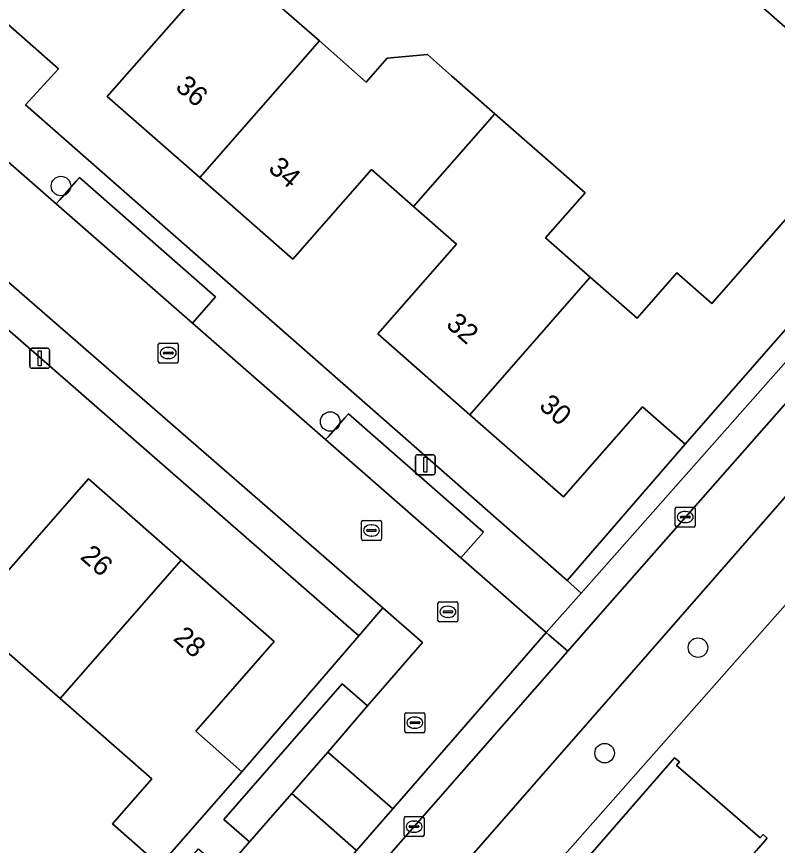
# Model space of a CAD drawing. Extents: x 158472 to 159562, y 388525 to 389606.
# Drawn here: x 158911.97 to 158950.04, y 388848.41 to 388889.9 of the extents above; entities that cross this region are included whole.
import ezdxf

# ---------------------------------------------------------------- set-up
doc = ezdxf.new("R2010")
doc.units = 0
for name, color, linetype in [('IMGEO_Berm_groen', 7, 'Continuous'), ('IMGEO_Boom', 7, 'Continuous'), ('IMGEO_Erf', 7, 'Continuous'), ('IMGEO_Fietspad_gesloten', 7, 'Continuous'), ('IMGEO_Groenvoorziening', 7, 'Continuous'), ('IMGEO_Haag', 7, 'Continuous'), ('IMGEO_Kolk', 7, 'Continuous'), ('IMGEO_Lichtmast', 7, 'Continuous'), ('IMGEO_Muur', 7, 'Continuous'), ('IMGEO_Pand', 7, 'Continuous'), ('IMGEO_Pand_nummerreeks', 7, 'Continuous'), ('IMGEO_Parkeervlak_open', 7, 'Continuous'), ('IMGEO_Rijbaan_lokaal_open', 7, 'Continuous'), ('IMGEO_Rioolput', 7, 'Continuous'), ('IMGEO_Voetpad_open', 7, 'Continuous')]:
    doc.layers.add(name, color=color, linetype=linetype)

msp = doc.modelspace()

# ---------------------------------------------------------------- linework, layer by layer
at = {"layer": 'IMGEO_Berm_groen'}
for points in [[(158954.488, 388865.021), (158951.767, 388867.379), (158941.937, 388856.138), (158932.045, 388844.827)], [(158932.107, 388843.92), (158934.223, 388842.084), (158954.488, 388865.021)]]:
    msp.add_lwpolyline(points, dxfattribs=at)
at = {"layer": 'IMGEO_Boom'}
for centre in [(158914.19, 388881.415), (158927.663, 388869.63), (158946.068, 388858.314), (158941.397, 388853.034)]:
    msp.add_circle(centre, 0.489, dxfattribs=at)
at = {"layer": 'IMGEO_Erf'}
for points in [[(158916.349, 388912.847), (158912.713, 388908.701), (158917.24, 388904.733), (158921.825, 388900.714), (158924.012, 388898.797), (158926.241, 388896.842), (158922.576, 388892.663), (158927.12, 388888.678), (158929.463, 388886.623), (158930.515, 388887.823), (158932.528, 388887.999), (158933.736, 388886.94), (158935.906, 388885.038), (158940.415, 388881.084), (158938.432, 388878.823), (158940.675, 388876.856), (158943.023, 388874.797), (158945.014, 388877.068), (158946.766, 388875.531), (158955.225, 388885.178), (158933.436, 388904.261), (158929.786, 388907.457), (158928.836, 388908.759), (158918.298, 388933.043)], [(158900.523, 388899.222), (158914.066, 388887.291), (158912.414, 388885.487), (158939.514, 388861.675), (158945.42, 388868.506), (158943.295, 388870.369), (158939.343, 388865.862), (158934.659, 388869.969), (158930.044, 388874.016), (158933.984, 388878.509), (158931.833, 388880.395), (158929.729, 388882.24), (158925.793, 388877.751), (158921.132, 388881.838), (158916.502, 388885.897), (158922.039, 388892.211), (158919.91, 388894.078), (158917.823, 388895.908), (158913.895, 388891.428), (158909.218, 388895.529)], [(158919.136, 388847.412), (158916.764, 388849.489), (158918.739, 388851.746), (158914.149, 388855.764), (158909.587, 388859.757), (158907.625, 388857.515), (158905.419, 388859.446), (158903.625, 388857.397), (158901.452, 388859.299), (158903.246, 388861.348), (158898.652, 388865.369), (158894.086, 388869.366), (158891.88, 388871.288), (158887.362, 388875.223), (158885.103, 388877.19), (158887.079, 388879.462), (158882.527, 388883.447), (158880.585, 388881.228), (158878.222, 388883.296), (158870.82, 388874.821), (158823.415, 388820.545)], [(158977.456, 388853.29), (158973.547, 388848.892), (158968.923, 388852.867), (158967.178, 388850.853), (158965.638, 388852.177), (158967.382, 388854.192), (158964.404, 388856.752), (158959.822, 388860.691), (158960.987, 388862.036), (158956.052, 388866.312), (158955.835, 388866.062), (158955.593, 388866.271), (158954.488, 388865.021), (158934.223, 388842.084), (158935.951, 388840.584), (158962.949, 388817.149), (158977.95, 388834.432)], [(158937.003, 388843.73), (158944.893, 388852.805), (158945.135, 388852.596), (158944.985, 388852.422), (158946.025, 388851.524), (158949.185, 388848.795), (158949.324, 388848.955), (158949.529, 388848.779), (158948.993, 388848.164)]]:
    msp.add_lwpolyline(points, dxfattribs=at)
msp.add_lwpolyline([(158888.17, 388894.647), (158886.131, 388892.322), (158882.298, 388887.952), (158884.573, 388885.961), (158888.416, 388890.35), (158888.496, 388890.442), (158893.113, 388886.4), (158897.785, 388882.311), (158893.842, 388877.806), (158895.948, 388875.962), (158898.105, 388874.074), (158902.029, 388878.558), (158906.64, 388874.522), (158911.309, 388870.436), (158907.347, 388865.909), (158909.449, 388864.069), (158911.579, 388862.205), (158915.562, 388866.756), (158920.205, 388862.692), (158924.865, 388858.613), (158920.938, 388854.126), (158923.245, 388852.106), (158929.092, 388858.899)], close=True, dxfattribs=at)
at = {"layer": 'IMGEO_Fietspad_gesloten'}
for points in [[(158982.556, 388907.1), (158962.346, 388884.059), (158959.807, 388881.165), (158941.286, 388860.117), (158939.547, 388858.13), (158926.586, 388843.327)], [(158932.045, 388844.827), (158941.937, 388856.138), (158951.767, 388867.379), (158953.083, 388868.884), (158957.887, 388874.378), (158958.484, 388875.052), (158964.456, 388881.871), (158964.852, 388882.323), (158966.103, 388883.752), (158984.817, 388905.117)]]:
    msp.add_lwpolyline(points, dxfattribs=at)
at = {"layer": 'IMGEO_Groenvoorziening'}
for points in [[(158940.228, 388861.047), (158958.799, 388882.048), (158957.965, 388882.778), (158949.482, 388873.138), (158945.42, 388868.506), (158939.514, 388861.675)], [(158908.631, 388822.912), (158926.586, 388843.327), (158939.547, 388858.13), (158938.627, 388858.934), (158938.477, 388859.066), (158930.791, 388850.245), (158928.977, 388848.164), (158913.904, 388830.865), (158908.033, 388824.128), (158902.113, 388817.333), (158896.228, 388810.579), (158890.332, 388803.813), (158884.464, 388797.078), (158883.671, 388796.168), (158883.813, 388796.047), (158884.323, 388795.61), (158886.262, 388797.803), (158886.534, 388797.524), (158891.98, 388803.837)]]:
    msp.add_lwpolyline(points, close=True, dxfattribs=at)
at = {"layer": 'IMGEO_Haag'}
msp.add_lwpolyline([(158926.586, 388843.327), (158939.547, 388858.13), (158938.627, 388858.934), (158938.477, 388859.066), (158930.791, 388850.245), (158928.977, 388848.164), (158913.904, 388830.865), (158908.033, 388824.128), (158902.113, 388817.333), (158896.228, 388810.579), (158890.332, 388803.813), (158884.464, 388797.078), (158883.671, 388796.168), (158883.813, 388796.047), (158884.323, 388795.61), (158886.262, 388797.803), (158886.534, 388797.524), (158891.98, 388803.837), (158908.631, 388822.912)], close=True, dxfattribs=at)
at = {"layer": 'IMGEO_Kolk'}
for p, q in [((158919.059, 388872.634), (158919.059, 388873.486)), ((158919.134, 388873.56), (158919.986, 388873.56)), ((158919.547, 388873.34), (158919.572, 388873.34)), ((158920.06, 388873.486), (158920.06, 388872.634)), ((158919.318, 388873.054), (158919.318, 388873.066)), ((158919.756, 388873.017), (158919.358, 388873.017)), ((158919.361, 388873.103), (158919.759, 388873.103)), ((158919.802, 388873.066), (158919.802, 388873.054)), ((158919.986, 388872.56), (158919.134, 388872.56)), ((158919.57, 388872.78), (158919.545, 388872.78)), ((158944.931, 388864.423), (158944.931, 388865.275)), ((158945.006, 388865.349), (158945.858, 388865.349)), ((158945.419, 388865.129), (158945.444, 388865.129)), ((158945.932, 388865.275), (158945.932, 388864.423)), ((158929.229, 388863.752), (158929.229, 388864.604)), ((158929.304, 388864.678), (158930.156, 388864.678)), ((158930.23, 388864.604), (158930.23, 388863.752)), ((158945.19, 388864.843), (158945.19, 388864.855)), ((158945.628, 388864.806), (158945.23, 388864.806)), ((158945.233, 388864.892), (158945.631, 388864.892)), ((158945.442, 388864.569), (158945.417, 388864.569)), ((158945.674, 388864.855), (158945.674, 388864.843)), ((158929.488, 388864.172), (158929.488, 388864.184)), ((158929.531, 388864.221), (158929.929, 388864.221)), ((158929.717, 388864.458), (158929.742, 388864.458)), ((158929.972, 388864.184), (158929.972, 388864.172)), ((158945.858, 388864.349), (158945.006, 388864.349)), ((158929.926, 388864.135), (158929.528, 388864.135)), ((158929.74, 388863.898), (158929.715, 388863.898)), ((158930.156, 388863.678), (158929.304, 388863.678)), ((158931.473, 388855.058), (158932.325, 388855.058)), ((158931.398, 388854.132), (158931.398, 388854.984)), ((158931.7, 388854.601), (158932.098, 388854.601)), ((158931.886, 388854.838), (158931.911, 388854.838)), ((158932.399, 388854.984), (158932.399, 388854.132)), ((158931.657, 388854.552), (158931.657, 388854.564)), ((158932.095, 388854.515), (158931.697, 388854.515)), ((158931.909, 388854.278), (158931.884, 388854.278)), ((158932.141, 388854.564), (158932.141, 388854.552)), ((158932.325, 388854.058), (158931.473, 388854.058)), ((158931.361, 388848.929), (158931.361, 388849.781)), ((158931.436, 388849.855), (158932.288, 388849.855)), ((158931.849, 388849.635), (158931.874, 388849.635)), ((158932.362, 388849.781), (158932.362, 388848.929)), ((158931.62, 388849.349), (158931.62, 388849.361)), ((158932.058, 388849.312), (158931.66, 388849.312)), ((158931.663, 388849.398), (158932.061, 388849.398)), ((158932.104, 388849.361), (158932.104, 388849.349)), ((158932.288, 388848.855), (158931.436, 388848.855)), ((158931.872, 388849.075), (158931.847, 388849.075))]:
    msp.add_line(p, q, dxfattribs=at)
for points in [[(158919.059, 388872.634), (158919.059, 388873.486)], [(158919.134, 388873.56), (158919.986, 388873.56)], [(158920.06, 388873.486), (158920.06, 388872.634)], [(158919.986, 388872.56), (158919.134, 388872.56)], [(158944.931, 388864.423), (158944.931, 388865.275)], [(158945.006, 388865.349), (158945.858, 388865.349)], [(158945.932, 388865.275), (158945.932, 388864.423)], [(158929.229, 388863.752), (158929.229, 388864.604)], [(158929.304, 388864.678), (158930.156, 388864.678)], [(158930.23, 388864.604), (158930.23, 388863.752)], [(158945.858, 388864.349), (158945.006, 388864.349)], [(158930.156, 388863.678), (158929.304, 388863.678)], [(158931.473, 388855.058), (158932.325, 388855.058)], [(158931.398, 388854.132), (158931.398, 388854.984)], [(158932.399, 388854.984), (158932.399, 388854.132)], [(158932.325, 388854.058), (158931.473, 388854.058)], [(158931.361, 388848.929), (158931.361, 388849.781)], [(158931.436, 388849.855), (158932.288, 388849.855)], [(158932.362, 388849.781), (158932.362, 388848.929)], [(158932.288, 388848.855), (158931.436, 388848.855)]]:
    msp.add_lwpolyline(points, dxfattribs=at)
for centre, radius, start, end in [((158919.136, 388873.484), 0.0765, 91.552, 178.448), ((158919.136, 388873.484), 0.0765, 91.552, 178.448), ((158919.984, 388873.484), 0.0765, 1.552, 88.448), ((158919.984, 388873.484), 0.0765, 1.552, 88.448), ((158919.358, 388873.063), 0.0403, 85.8775, 175.7526), ((158919.355, 388873.053), 0.0366, 178.938, 274.7102), ((158919.759, 388873.06), 0.043, 264.8664, 352.4533), ((158919.763, 388873.065), 0.0386, 1.7309, 96.639), ((158919.136, 388872.636), 0.0765, 181.552, 268.448), ((158919.136, 388872.636), 0.0765, 181.552, 268.448), ((158919.984, 388872.636), 0.0765, 271.552, 358.448), ((158919.984, 388872.636), 0.0765, 271.552, 358.448), ((158945.008, 388865.273), 0.0765, 91.552, 178.448), ((158945.008, 388865.273), 0.0765, 91.552, 178.448), ((158945.856, 388865.273), 0.0765, 1.552, 88.448), ((158945.856, 388865.273), 0.0765, 1.552, 88.448), ((158929.306, 388864.602), 0.0765, 91.552, 178.448), ((158929.306, 388864.602), 0.0765, 91.552, 178.448), ((158930.154, 388864.602), 0.0765, 1.552, 88.448), ((158930.154, 388864.602), 0.0765, 1.552, 88.448), ((158945.23, 388864.852), 0.0403, 85.8775, 175.7526), ((158945.227, 388864.842), 0.0366, 178.938, 274.7102), ((158945.631, 388864.849), 0.043, 264.8664, 352.4533), ((158945.635, 388864.854), 0.0386, 1.7309, 96.639), ((158929.528, 388864.181), 0.0403, 85.8775, 175.7526), ((158929.525, 388864.171), 0.0366, 178.938, 274.7102), ((158929.929, 388864.178), 0.043, 264.8664, 352.4533), ((158929.933, 388864.183), 0.0386, 1.7309, 96.639), ((158945.008, 388864.425), 0.0765, 181.552, 268.448), ((158945.008, 388864.425), 0.0765, 181.552, 268.448), ((158945.856, 388864.425), 0.0765, 271.552, 358.448), ((158945.856, 388864.425), 0.0765, 271.552, 358.448), ((158929.306, 388863.754), 0.0765, 181.552, 268.448), ((158929.306, 388863.754), 0.0765, 181.552, 268.448), ((158930.154, 388863.754), 0.0765, 271.552, 358.448), ((158930.154, 388863.754), 0.0765, 271.552, 358.448), ((158931.475, 388854.982), 0.0765, 91.552, 178.448), ((158931.475, 388854.982), 0.0765, 91.552, 178.448), ((158932.323, 388854.982), 0.0765, 1.552, 88.448), ((158932.323, 388854.982), 0.0765, 1.552, 88.448), ((158931.697, 388854.561), 0.0403, 85.8775, 175.7526), ((158932.102, 388854.563), 0.0386, 1.7309, 96.639), ((158931.694, 388854.551), 0.0366, 178.938, 274.7102), ((158932.098, 388854.558), 0.043, 264.8664, 352.4533), ((158931.475, 388854.134), 0.0765, 181.552, 268.448), ((158931.475, 388854.134), 0.0765, 181.552, 268.448), ((158932.323, 388854.134), 0.0765, 271.552, 358.448), ((158932.323, 388854.134), 0.0765, 271.552, 358.448), ((158931.438, 388849.779), 0.0765, 91.552, 178.448), ((158931.438, 388849.779), 0.0765, 91.552, 178.448), ((158932.286, 388849.779), 0.0765, 1.552, 88.448), ((158932.286, 388849.779), 0.0765, 1.552, 88.448), ((158931.66, 388849.358), 0.0403, 85.8775, 175.7526), ((158931.657, 388849.348), 0.0366, 178.938, 274.7102), ((158932.061, 388849.355), 0.043, 264.8664, 352.4533), ((158932.065, 388849.36), 0.0386, 1.7309, 96.639), ((158931.438, 388848.931), 0.0765, 181.552, 268.448), ((158931.438, 388848.931), 0.0765, 181.552, 268.448), ((158932.286, 388848.931), 0.0765, 271.552, 358.448), ((158932.286, 388848.931), 0.0765, 271.552, 358.448)]:
    msp.add_arc(centre, radius, start, end, dxfattribs=at)
for centre, major_axis, ratio, start_param, end_param in [((158919.546, 388873.06), (-0.387, 0.002), 0.722429, 4.712389, 7.853982), ((158919.571, 388873.06), (-0.39, 0.002), 0.717154, 1.570796, 4.712389), ((158945.418, 388864.849), (-0.387, 0.002), 0.722429, 4.712389, 7.853982), ((158945.443, 388864.849), (-0.39, 0.002), 0.717154, 1.570796, 4.712389), ((158929.716, 388864.178), (-0.387, 0.002), 0.722429, 4.712389, 7.853982), ((158929.741, 388864.178), (-0.39, 0.002), 0.717154, 1.570796, 4.712389), ((158931.885, 388854.558), (-0.387, 0.002), 0.722429, 4.712389, 7.853982), ((158931.91, 388854.558), (-0.39, 0.002), 0.717154, 1.570796, 4.712389), ((158931.848, 388849.355), (-0.387, 0.002), 0.722429, 4.712389, 7.853982), ((158931.873, 388849.355), (-0.39, 0.002), 0.717154, 1.570796, 4.712389)]:
    msp.add_ellipse(centre, major_axis=major_axis, ratio=ratio, start_param=start_param, end_param=end_param, dxfattribs=at)
at = {"layer": 'IMGEO_Lichtmast'}
for p, q in [((158912.731, 388873.296), (158913.521, 388873.296)), ((158913.521, 388873.296), (158912.731, 388873.296)), ((158912.631, 388872.396), (158912.631, 388873.196)), ((158912.631, 388873.196), (158912.631, 388872.396)), ((158913.621, 388873.196), (158913.621, 388872.396)), ((158913.621, 388872.396), (158913.621, 388873.196)), ((158913.521, 388872.296), (158912.731, 388872.296)), ((158912.731, 388872.296), (158913.521, 388872.296)), ((158932.027, 388867.966), (158932.817, 388867.966)), ((158932.817, 388867.966), (158932.027, 388867.966)), ((158931.927, 388867.066), (158931.927, 388867.866)), ((158931.927, 388867.866), (158931.927, 388867.066)), ((158932.917, 388867.866), (158932.917, 388867.066)), ((158932.917, 388867.066), (158932.917, 388867.866)), ((158932.817, 388866.966), (158932.027, 388866.966)), ((158932.027, 388866.966), (158932.817, 388866.966))]:
    msp.add_line(p, q, dxfattribs=at)
for points in [[(158913.051, 388873.171), (158913.201, 388873.171), (158913.201, 388872.421), (158913.051, 388872.421), (158913.051, 388873.171)], [(158932.347, 388867.841), (158932.497, 388867.841), (158932.497, 388867.091), (158932.347, 388867.091), (158932.347, 388867.841)]]:
    msp.add_lwpolyline(points, dxfattribs=at)
for centre, start, end in [((158912.731, 388873.196), 90, 180), ((158912.731, 388873.196), 90, 180), ((158913.521, 388873.196), 0, 90), ((158913.521, 388873.196), 360, 90), ((158912.731, 388872.396), 180, 270), ((158912.731, 388872.396), 180, 270), ((158913.521, 388872.396), 270, 0), ((158913.521, 388872.396), 270, 0), ((158932.027, 388867.866), 90, 180), ((158932.027, 388867.866), 90, 180), ((158932.817, 388867.866), 0, 90), ((158932.817, 388867.866), 360, 90), ((158932.027, 388867.066), 180, 270), ((158932.027, 388867.066), 180, 270), ((158932.817, 388867.066), 270, 0), ((158932.817, 388867.066), 270, 0)]:
    msp.add_arc(centre, 0.1, start, end, dxfattribs=at)
at = {"layer": 'IMGEO_Muur'}
msp.add_lwpolyline([(158955.225, 388885.178), (158933.436, 388904.261)], dxfattribs=at)
at = {"layer": 'IMGEO_Pand'}
for points in [[(158927.12, 388888.678), (158922.576, 388892.663), (158926.241, 388896.842), (158924.012, 388898.797), (158919.91, 388894.078), (158922.039, 388892.211), (158916.502, 388885.897), (158921.132, 388881.838)], [(158927.12, 388888.678), (158921.132, 388881.838), (158925.793, 388877.751), (158929.729, 388882.24), (158931.833, 388880.395), (158935.906, 388885.038), (158933.736, 388886.94), (158932.528, 388887.999), (158930.515, 388887.823), (158929.463, 388886.623)], [(158931.833, 388880.395), (158933.984, 388878.509), (158930.044, 388874.016), (158934.659, 388869.969), (158940.675, 388876.856), (158938.432, 388878.823), (158940.415, 388881.084), (158935.906, 388885.038)], [(158940.675, 388876.856), (158934.659, 388869.969), (158939.343, 388865.862), (158943.295, 388870.369), (158945.42, 388868.506), (158949.482, 388873.138), (158957.965, 388882.778), (158955.225, 388885.178), (158946.766, 388875.531), (158945.014, 388877.068), (158943.023, 388874.797)], [(158914.149, 388855.764), (158920.205, 388862.692), (158915.562, 388866.756), (158911.579, 388862.205), (158909.449, 388864.069), (158905.419, 388859.446), (158907.625, 388857.515), (158909.587, 388859.757)], [(158914.149, 388855.764), (158918.739, 388851.746), (158916.764, 388849.489), (158919.136, 388847.412), (158923.245, 388852.106), (158920.938, 388854.126), (158924.865, 388858.613), (158920.205, 388862.692)], [(158941.622, 388839.714), (158948.993, 388848.164), (158949.529, 388848.779), (158949.324, 388848.955), (158949.185, 388848.795), (158946.025, 388851.524), (158944.985, 388852.422), (158945.135, 388852.596), (158944.893, 388852.805), (158937.003, 388843.73)]]:
    msp.add_lwpolyline(points, close=True, dxfattribs=at)
at = {"layer": 'IMGEO_Parkeervlak_open'}
for points in [[(158920.775, 388874.55), (158921.929, 388875.864), (158915.12, 388881.848), (158914.95, 388881.655), (158914.136, 388880.728), (158913.952, 388880.519)], [(158934.2, 388862.807), (158935.327, 388864.09), (158928.576, 388870.022), (158928.389, 388869.809), (158927.594, 388868.905), (158927.435, 388868.724)], [(158923.631, 388848.586), (158925.739, 388851.017), (158927.537, 388853.09), (158929.535, 388855.393), (158928.27, 388856.495), (158922.347, 388849.704)]]:
    msp.add_lwpolyline(points, close=True, dxfattribs=at)
at = {"layer": 'IMGEO_Rijbaan_lokaal_open'}
for points in [[(158929.535, 388855.393), (158927.537, 388853.09), (158930.791, 388850.245), (158938.477, 388859.066), (158934.2, 388862.807), (158927.435, 388868.724), (158920.775, 388874.55), (158913.952, 388880.519), (158903.429, 388889.723), (158900.431, 388886.282), (158930.295, 388860.304), (158932.289, 388858.569)], [(158925.739, 388851.017), (158928.977, 388848.164), (158930.791, 388850.245), (158927.537, 388853.09)]]:
    msp.add_lwpolyline(points, close=True, dxfattribs=at)
msp.add_lwpolyline([(158896.228, 388810.579), (158894.776, 388811.844), (158900.662, 388818.597), (158902.113, 388817.333), (158908.033, 388824.128), (158906.584, 388825.391), (158912.453, 388832.13), (158913.904, 388830.865), (158928.977, 388848.164), (158925.739, 388851.017), (158923.631, 388848.586), (158922.361, 388847.122), (158916.285, 388840.115), (158914.973, 388841.243), (158865.195, 388784.143)], dxfattribs=at)
at = {"layer": 'IMGEO_Rioolput'}
for p, q in [((158933.055, 388859.68), (158933.055, 388860.532)), ((158933.13, 388860.606), (158933.982, 388860.606)), ((158934.056, 388860.532), (158934.056, 388859.68)), ((158933.314, 388860.1), (158933.314, 388860.112)), ((158933.752, 388860.063), (158933.354, 388860.063)), ((158933.357, 388860.149), (158933.755, 388860.149)), ((158933.543, 388860.386), (158933.568, 388860.386)), ((158933.798, 388860.112), (158933.798, 388860.1)), ((158933.982, 388859.606), (158933.13, 388859.606)), ((158933.566, 388859.826), (158933.541, 388859.826))]:
    msp.add_line(p, q, dxfattribs=at)
for points in [[(158933.055, 388859.68), (158933.055, 388860.532)], [(158933.13, 388860.606), (158933.982, 388860.606)], [(158934.056, 388860.532), (158934.056, 388859.68)], [(158933.982, 388859.606), (158933.13, 388859.606)]]:
    msp.add_lwpolyline(points, dxfattribs=at)
for centre, radius, start, end in [((158933.132, 388860.53), 0.0765, 91.552, 178.448), ((158933.132, 388860.53), 0.0765, 91.552, 178.448), ((158933.98, 388860.53), 0.0765, 1.552, 88.448), ((158933.98, 388860.53), 0.0765, 1.552, 88.448), ((158933.354, 388860.109), 0.0403, 85.8775, 175.7526), ((158933.351, 388860.099), 0.0366, 178.938, 274.7102), ((158933.755, 388860.106), 0.043, 264.8664, 352.4533), ((158933.759, 388860.111), 0.0386, 1.7309, 96.639), ((158933.132, 388859.682), 0.0765, 181.552, 268.448), ((158933.132, 388859.682), 0.0765, 181.552, 268.448), ((158933.98, 388859.682), 0.0765, 271.552, 358.448), ((158933.98, 388859.682), 0.0765, 271.552, 358.448)]:
    msp.add_arc(centre, radius, start, end, dxfattribs=at)
for centre, major_axis, ratio, start_param, end_param in [((158933.542, 388860.106), (-0.387, 0.002), 0.722429, 4.712389, 7.853982), ((158933.567, 388860.106), (-0.39, 0.002), 0.717154, 1.570796, 4.712389)]:
    msp.add_ellipse(centre, major_axis=major_axis, ratio=ratio, start_param=start_param, end_param=end_param, dxfattribs=at)
at = {"layer": 'IMGEO_Voetpad_open'}
for points in [[(158953.206, 388892.096), (158952.057, 388893.093), (158949.013, 388895.748), (158945.799, 388898.553), (158935.982, 388907.162), (158933.436, 388904.261), (158955.225, 388885.178), (158957.965, 388882.778), (158958.799, 388882.048), (158959.807, 388881.165), (158962.346, 388884.059), (158960.457, 388885.716), (158956.461, 388889.263)], [(158900.431, 388886.282), (158898.351, 388888.091), (158888.541, 388896.625), (158887.889, 388897.192), (158874.394, 388881.76), (158872.571, 388879.695), (158872.076, 388879.123), (158828.466, 388828.744), (158826.774, 388826.832), (158824.946, 388824.766), (158822.181, 388821.641), (158808.612, 388806.31), (158813.735, 388801.853), (158814.381, 388802.592), (158810.595, 388805.883), (158820.088, 388816.74), (158823.415, 388820.545), (158870.82, 388874.821), (158878.222, 388883.296), (158882.298, 388887.952), (158886.131, 388892.322), (158888.17, 388894.647), (158929.092, 388858.899), (158930.295, 388860.304)], [(158938.477, 388859.066), (158938.627, 388858.934), (158939.547, 388858.13), (158941.286, 388860.117), (158959.807, 388881.165), (158958.799, 388882.048), (158940.228, 388861.047)]]:
    msp.add_lwpolyline(points, close=True, dxfattribs=at)
for points in [[(158903.429, 388889.723), (158913.952, 388880.519), (158914.136, 388880.728), (158914.95, 388881.655), (158915.12, 388881.848), (158921.929, 388875.864), (158920.775, 388874.55), (158927.435, 388868.724), (158927.594, 388868.905), (158928.389, 388869.809), (158928.576, 388870.022), (158935.327, 388864.09), (158934.2, 388862.807), (158938.477, 388859.066), (158940.228, 388861.047), (158939.514, 388861.675), (158912.414, 388885.487), (158914.066, 388887.291), (158900.523, 388899.222)], [(158932.289, 388858.569), (158930.295, 388860.304), (158929.092, 388858.899), (158923.245, 388852.106), (158919.136, 388847.412), (158911.812, 388839.017), (158864.451, 388784.733)], [(158865.195, 388784.143), (158914.973, 388841.243), (158921.074, 388848.243), (158922.361, 388847.122), (158923.631, 388848.586), (158922.347, 388849.704), (158928.27, 388856.495), (158929.535, 388855.393), (158932.289, 388858.569)]]:
    msp.add_lwpolyline(points, dxfattribs=at)

# ---------------------------------------------------------------- texts
at = {"layer": 'IMGEO_Pand_nummerreeks'}
for s, rotation, p in [('36', 318.7569, (158919.866, 388886.3)), ('34', 318.7569, (158924.511, 388882.227)), ('32', 318.7535, (158933.407, 388874.419)), ('30', 318.7535, (158938.061, 388870.338)), ('26', 318.804, (158915.106, 388862.796)), ('28', 318.804, (158919.759, 388858.723))]:
    msp.add_text(s, height=1, rotation=rotation, dxfattribs=at).set_placement(p)

doc.saveas('drawing.dxf')
